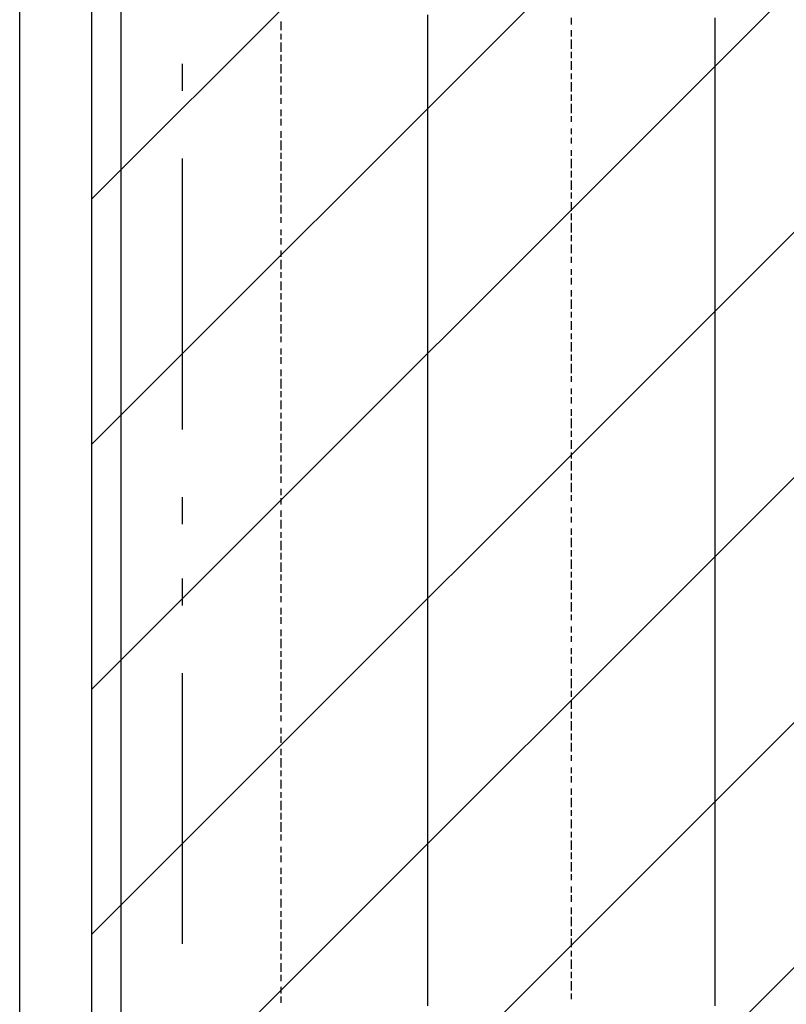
# Model space of a CAD drawing. Extents: x 997 to 109698, y 921 to 94021.
# Tile 364 of 656: x 6473 to 7534, y 54239 to 55602. Entities that reach past the tile are written whole.
import ezdxf

# ---------------------------------------------------------------- set-up
doc = ezdxf.new("R2010")
doc.units = 0
doc.header["$MEASUREMENT"] = 0
for name, color, linetype in [('12', 7, 'CONTINUOUS'), ('28', 7, 'CONTINUOUS'), ('40', 7, 'CONTINUOUS')]:
    doc.layers.add(name, color=color, linetype=linetype)

msp = doc.modelspace()

# ---------------------------------------------------------------- linework, layer by layer
at = {"layer": '12', "color": 5}
for p, q in [((7037.630503, 55595.563401), (7037.630503, 55608.563401)), ((7435.630503, 55595.563401), (7435.630503, 55604.563401)), ((7037.630503, 55587.563401), (7037.630503, 55595.563401)), ((7435.630503, 55587.563401), (7435.630503, 55595.563401)), ((7037.630503, 55574.563401), (7037.630503, 55587.563401)), ((7435.630503, 55574.563401), (7435.630503, 55587.563401)), ((7037.630503, 55565.563401), (7037.630503, 55574.563401)), ((7037.630503, 55557.563401), (7037.630503, 55565.563401)), ((7435.630503, 55565.563401), (7435.630503, 55574.563401)), ((7435.630503, 55557.563401), (7435.630503, 55565.563401)), ((7037.630503, 55544.563401), (7037.630503, 55557.563401)), ((7435.630503, 55544.563401), (7435.630503, 55557.563401)), ((7037.630503, 55536.563401), (7037.630503, 55544.563401)), ((7037.630503, 55527.563401), (7037.630503, 55536.563401)), ((7435.630503, 55536.563401), (7435.630503, 55544.563401)), ((7435.630503, 55527.563401), (7435.630503, 55536.563401)), ((7037.630503, 55515.563401), (7037.630503, 55527.563401)), ((7435.630503, 55515.563401), (7435.630503, 55527.563401)), ((7037.630503, 55506.563401), (7037.630503, 55515.563401)), ((7435.630503, 55506.563401), (7435.630503, 55515.563401)), ((7037.630503, 55498.563401), (7037.630503, 55506.563401)), ((7037.630503, 55485.563401), (7037.630503, 55498.563401)), ((7435.630503, 55498.563401), (7435.630503, 55506.563401)), ((7435.630503, 55485.563401), (7435.630503, 55498.563401)), ((7037.630503, 55477.563401), (7037.630503, 55485.563401)), ((7435.630503, 55477.563401), (7435.630503, 55485.563401)), ((7037.630503, 55464.563401), (7037.630503, 55477.563401)), ((7435.630503, 55464.563401), (7435.630503, 55477.563401)), ((7037.630503, 55455.563401), (7037.630503, 55464.563401)), ((7037.630503, 55447.563401), (7037.630503, 55455.563401)), ((7435.630503, 55455.563401), (7435.630503, 55464.563401)), ((7435.630503, 55447.563401), (7435.630503, 55455.563401)), ((7037.630503, 55434.563401), (7037.630503, 55447.563401)), ((7435.630503, 55434.563401), (7435.630503, 55447.563401)), ((7037.630503, 55426.563401), (7037.630503, 55434.563401)), ((7037.630503, 55417.563401), (7037.630503, 55426.563401)), ((7435.630503, 55426.563401), (7435.630503, 55434.563401)), ((7435.630503, 55417.563401), (7435.630503, 55426.563401)), ((7037.630503, 55405.563401), (7037.630503, 55417.563401)), ((7435.630503, 55405.563401), (7435.630503, 55417.563401)), ((7037.630503, 55396.563401), (7037.630503, 55405.563401)), ((7435.630503, 55396.563401), (7435.630503, 55405.563401)), ((7037.630503, 55388.563401), (7037.630503, 55396.563401)), ((7037.630503, 55375.563401), (7037.630503, 55388.563401)), ((7435.630503, 55388.563401), (7435.630503, 55396.563401)), ((7435.630503, 55375.563401), (7435.630503, 55388.563401)), ((7037.630503, 55366.563401), (7037.630503, 55375.563401)), ((7435.630503, 55366.563401), (7435.630503, 55375.563401)), ((7037.630503, 55354.563401), (7037.630503, 55366.563401)), ((7435.630503, 55354.563401), (7435.630503, 55366.563401)), ((7037.630503, 55345.563401), (7037.630503, 55354.563401)), ((7037.630503, 55337.563401), (7037.630503, 55345.563401)), ((7435.630503, 55345.563401), (7435.630503, 55354.563401)), ((7435.630503, 55337.563401), (7435.630503, 55345.563401)), ((7037.630503, 55324.563401), (7037.630503, 55337.563401)), ((7435.630503, 55324.563401), (7435.630503, 55337.563401)), ((7037.630503, 55316.563401), (7037.630503, 55324.563401)), ((7435.630503, 55316.563401), (7435.630503, 55324.563401)), ((7037.630503, 55307.563401), (7037.630503, 55316.563401)), ((7037.630503, 55295.563401), (7037.630503, 55307.563401)), ((7435.630503, 55307.563401), (7435.630503, 55316.563401)), ((7435.630503, 55295.563401), (7435.630503, 55307.563401)), ((7037.630503, 55286.563401), (7037.630503, 55295.563401)), ((7435.630503, 55286.563401), (7435.630503, 55295.563401)), ((7037.630503, 55278.563401), (7037.630503, 55286.563401)), ((7037.630503, 55265.563401), (7037.630503, 55278.563401)), ((7435.630503, 55278.563401), (7435.630503, 55286.563401)), ((7435.630503, 55265.563401), (7435.630503, 55278.563401)), ((7037.630503, 55256.563401), (7037.630503, 55265.563401)), ((7435.630503, 55256.563401), (7435.630503, 55265.563401)), ((7037.630503, 55244.563401), (7037.630503, 55256.563401)), ((7435.630503, 55244.563401), (7435.630503, 55256.563401)), ((7037.630503, 55235.563401), (7037.630503, 55244.563401)), ((7037.630503, 55227.563401), (7037.630503, 55235.563401)), ((7435.630503, 55235.563401), (7435.630503, 55244.563401)), ((7435.630503, 55227.563401), (7435.630503, 55235.563401)), ((7037.630503, 55214.563401), (7037.630503, 55227.563401)), ((7435.630503, 55214.563401), (7435.630503, 55227.563401)), ((7037.630503, 55206.563401), (7037.630503, 55214.563401)), ((7435.630503, 55206.563401), (7435.630503, 55214.563401)), ((7037.630503, 55197.563401), (7037.630503, 55206.563401)), ((7037.630503, 55184.563401), (7037.630503, 55197.563401)), ((7435.630503, 55197.563401), (7435.630503, 55206.563401)), ((7435.630503, 55184.563401), (7435.630503, 55197.563401)), ((7037.630503, 55176.563401), (7037.630503, 55184.563401)), ((7435.630503, 55176.563401), (7435.630503, 55184.563401)), ((7037.630503, 55167.563401), (7037.630503, 55176.563401)), ((7037.630503, 55155.563401), (7037.630503, 55167.563401)), ((7435.630503, 55167.563401), (7435.630503, 55176.563401)), ((7435.630503, 55155.563401), (7435.630503, 55167.563401)), ((7037.630503, 55146.563401), (7037.630503, 55155.563401)), ((7435.630503, 55146.563401), (7435.630503, 55155.563401)), ((7037.630503, 55138.563401), (7037.630503, 55146.563401)), ((7435.630503, 55134.563401), (7435.630503, 55146.563401)), ((7037.630503, 55125.563401), (7037.630503, 55138.563401)), ((7435.630503, 55125.563401), (7435.630503, 55134.563401)), ((7037.630503, 55117.563401), (7037.630503, 55125.563401)), ((7037.630503, 55104.563401), (7037.630503, 55117.563401)), ((7435.630503, 55117.563401), (7435.630503, 55125.563401)), ((7435.630503, 55104.563401), (7435.630503, 55117.563401)), ((7037.630503, 55096.563401), (7037.630503, 55104.563401)), ((7435.630503, 55096.563401), (7435.630503, 55104.563401)), ((7037.630503, 55087.563401), (7037.630503, 55096.563401)), ((7037.630503, 55074.563401), (7037.630503, 55087.563401)), ((7435.630503, 55087.563401), (7435.630503, 55096.563401)), ((7435.630503, 55074.563401), (7435.630503, 55087.563401)), ((7037.630503, 55066.563401), (7037.630503, 55074.563401)), ((7435.630503, 55066.563401), (7435.630503, 55074.563401)), ((7037.630503, 55057.563401), (7037.630503, 55066.563401)), ((7435.630503, 55057.563401), (7435.630503, 55066.563401)), ((7037.630503, 55045.563401), (7037.630503, 55057.563401)), ((7037.630503, 55036.563401), (7037.630503, 55045.563401)), ((7435.630503, 55045.563401), (7435.630503, 55057.563401)), ((7435.630503, 55036.563401), (7435.630503, 55045.563401)), ((7037.630503, 55028.563401), (7037.630503, 55036.563401)), ((7435.630503, 55024.563401), (7435.630503, 55036.563401)), ((7037.630503, 55015.563401), (7037.630503, 55028.563401)), ((7435.630503, 55015.563401), (7435.630503, 55024.563401)), ((7037.630503, 55007.563401), (7037.630503, 55015.563401)), ((7037.630503, 54994.563401), (7037.630503, 55007.563401)), ((7435.630503, 55007.563401), (7435.630503, 55015.563401)), ((7435.630503, 54994.563401), (7435.630503, 55007.563401)), ((7037.630503, 54985.563401), (7037.630503, 54994.563401)), ((7435.630503, 54985.563401), (7435.630503, 54994.563401)), ((7037.630503, 54977.563401), (7037.630503, 54985.563401)), ((7037.630503, 54964.563401), (7037.630503, 54977.563401)), ((7435.630503, 54977.563401), (7435.630503, 54985.563401)), ((7435.630503, 54964.563401), (7435.630503, 54977.563401)), ((7037.630503, 54956.563401), (7037.630503, 54964.563401)), ((7435.630503, 54956.563401), (7435.630503, 54964.563401)), ((7037.630503, 54947.563401), (7037.630503, 54956.563401)), ((7435.630503, 54947.563401), (7435.630503, 54956.563401)), ((7037.630503, 54935.563401), (7037.630503, 54947.563401)), ((7037.630503, 54926.563401), (7037.630503, 54935.563401)), ((7435.630503, 54935.563401), (7435.630503, 54947.563401)), ((7435.630503, 54926.563401), (7435.630503, 54935.563401)), ((7037.630503, 54918.563401), (7037.630503, 54926.563401)), ((7435.630503, 54913.563401), (7435.630503, 54926.563401)), ((7037.630503, 54905.563401), (7037.630503, 54918.563401)), ((7435.630503, 54905.563401), (7435.630503, 54913.563401)), ((7037.630503, 54897.563401), (7037.630503, 54905.563401)), ((7037.630503, 54884.563401), (7037.630503, 54897.563401)), ((7435.630503, 54897.563401), (7435.630503, 54905.563401)), ((7435.630503, 54884.563401), (7435.630503, 54897.563401)), ((7037.630503, 54875.563401), (7037.630503, 54884.563401)), ((7435.630503, 54875.563401), (7435.630503, 54884.563401)), ((7037.630503, 54867.563401), (7037.630503, 54875.563401)), ((7037.630503, 54854.563401), (7037.630503, 54867.563401)), ((7435.630503, 54867.563401), (7435.630503, 54875.563401)), ((7435.630503, 54854.563401), (7435.630503, 54867.563401)), ((7037.630503, 54846.563401), (7037.630503, 54854.563401)), ((7435.630503, 54846.563401), (7435.630503, 54854.563401)), ((7037.630503, 54837.563401), (7037.630503, 54846.563401)), ((7435.630503, 54837.563401), (7435.630503, 54846.563401)), ((7037.630503, 54825.563401), (7037.630503, 54837.563401)), ((7435.630503, 54825.563401), (7435.630503, 54837.563401)), ((7037.630503, 54816.563401), (7037.630503, 54825.563401)), ((7037.630503, 54808.563401), (7037.630503, 54816.563401)), ((7435.630503, 54816.563401), (7435.630503, 54825.563401)), ((7435.630503, 54808.563401), (7435.630503, 54816.563401)), ((7037.630503, 54795.563401), (7037.630503, 54808.563401)), ((7435.630503, 54795.563401), (7435.630503, 54808.563401)), ((7037.630503, 54787.563401), (7037.630503, 54795.563401)), ((7037.630503, 54774.563401), (7037.630503, 54787.563401)), ((7435.630503, 54787.563401), (7435.630503, 54795.563401)), ((7435.630503, 54774.563401), (7435.630503, 54787.563401)), ((7037.630503, 54765.563401), (7037.630503, 54774.563401)), ((7435.630503, 54765.563401), (7435.630503, 54774.563401)), ((7037.630503, 54757.563401), (7037.630503, 54765.563401)), ((7435.630503, 54757.563401), (7435.630503, 54765.563401)), ((7037.630503, 54744.563401), (7037.630503, 54757.563401)), ((7037.630503, 54736.563401), (7037.630503, 54744.563401)), ((7435.630503, 54744.563401), (7435.630503, 54757.563401)), ((7435.630503, 54736.563401), (7435.630503, 54744.563401)), ((7037.630503, 54727.563401), (7037.630503, 54736.563401)), ((7435.630503, 54727.563401), (7435.630503, 54736.563401)), ((7037.630503, 54715.563401), (7037.630503, 54727.563401)), ((7435.630503, 54715.563401), (7435.630503, 54727.563401)), ((7037.630503, 54706.563401), (7037.630503, 54715.563401)), ((7037.630503, 54698.563401), (7037.630503, 54706.563401)), ((7435.630503, 54706.563401), (7435.630503, 54715.563401)), ((7435.630503, 54698.563401), (7435.630503, 54706.563401)), ((7037.630503, 54685.563401), (7037.630503, 54698.563401)), ((7435.630503, 54685.563401), (7435.630503, 54698.563401)), ((7037.630503, 54676.563401), (7037.630503, 54685.563401)), ((7037.630503, 54664.563401), (7037.630503, 54676.563401)), ((7435.630503, 54676.563401), (7435.630503, 54685.563401)), ((7435.630503, 54664.563401), (7435.630503, 54676.563401)), ((7037.630503, 54655.563401), (7037.630503, 54664.563401)), ((7435.630503, 54655.563401), (7435.630503, 54664.563401)), ((7037.630503, 54647.563401), (7037.630503, 54655.563401)), ((7435.630503, 54647.563401), (7435.630503, 54655.563401)), ((7037.630503, 54634.563401), (7037.630503, 54647.563401)), ((7435.630503, 54634.563401), (7435.630503, 54647.563401)), ((7037.630503, 54626.563401), (7037.630503, 54634.563401)), ((7037.630503, 54617.563401), (7037.630503, 54626.563401)), ((7435.630503, 54626.563401), (7435.630503, 54634.563401)), ((7435.630503, 54617.563401), (7435.630503, 54626.563401)), ((7037.630503, 54604.563401), (7037.630503, 54617.563401)), ((7435.630503, 54604.563401), (7435.630503, 54617.563401)), ((7037.630503, 54596.563401), (7037.630503, 54604.563401)), ((7037.630503, 54588.563401), (7037.630503, 54596.563401)), ((7435.630503, 54596.563401), (7435.630503, 54604.563401)), ((7435.630503, 54588.563401), (7435.630503, 54596.563401)), ((7037.630503, 54575.563401), (7037.630503, 54588.563401)), ((7435.630503, 54575.563401), (7435.630503, 54588.563401)), ((7037.630503, 54566.563401), (7037.630503, 54575.563401)), ((7435.630503, 54566.563401), (7435.630503, 54575.563401)), ((7037.630503, 54558.563401), (7037.630503, 54566.563401)), ((7037.630503, 54545.563401), (7037.630503, 54558.563401)), ((7435.630503, 54554.563401), (7435.630503, 54566.563401)), ((7435.630503, 54545.563401), (7435.630503, 54554.563401)), ((7037.630503, 54537.563401), (7037.630503, 54545.563401)), ((7435.630503, 54537.563401), (7435.630503, 54545.563401)), ((7037.630503, 54524.563401), (7037.630503, 54537.563401)), ((7435.630503, 54524.563401), (7435.630503, 54537.563401)), ((7037.630503, 54516.563401), (7037.630503, 54524.563401)), ((7037.630503, 54507.563401), (7037.630503, 54516.563401)), ((7435.630503, 54516.563401), (7435.630503, 54524.563401)), ((7435.630503, 54507.563401), (7435.630503, 54516.563401)), ((7037.630503, 54494.563401), (7037.630503, 54507.563401)), ((7435.630503, 54494.563401), (7435.630503, 54507.563401)), ((7037.630503, 54486.563401), (7037.630503, 54494.563401)), ((7037.630503, 54477.563401), (7037.630503, 54486.563401)), ((7435.630503, 54486.563401), (7435.630503, 54494.563401)), ((7435.630503, 54477.563401), (7435.630503, 54486.563401)), ((7037.630503, 54465.563401), (7037.630503, 54477.563401)), ((7435.630503, 54465.563401), (7435.630503, 54477.563401)), ((7037.630503, 54456.563401), (7037.630503, 54465.563401)), ((7435.630503, 54456.563401), (7435.630503, 54465.563401)), ((7037.630503, 54448.563401), (7037.630503, 54456.563401)), ((7037.630503, 54435.563401), (7037.630503, 54448.563401)), ((7435.630503, 54444.563401), (7435.630503, 54456.563401)), ((7435.630503, 54435.563401), (7435.630503, 54444.563401)), ((7037.630503, 54427.563401), (7037.630503, 54435.563401)), ((7435.630503, 54427.563401), (7435.630503, 54435.563401)), ((7037.630503, 54414.563401), (7037.630503, 54427.563401)), ((7435.630503, 54414.563401), (7435.630503, 54427.563401)), ((7037.630503, 54405.563401), (7037.630503, 54414.563401)), ((7037.630503, 54397.563401), (7037.630503, 54405.563401)), ((7435.630503, 54405.563401), (7435.630503, 54414.563401)), ((7435.630503, 54397.563401), (7435.630503, 54405.563401)), ((7037.630503, 54384.563401), (7037.630503, 54397.563401)), ((7435.630503, 54384.563401), (7435.630503, 54397.563401)), ((7037.630503, 54376.563401), (7037.630503, 54384.563401)), ((7037.630503, 54367.563401), (7037.630503, 54376.563401)), ((7435.630503, 54376.563401), (7435.630503, 54384.563401)), ((7435.630503, 54367.563401), (7435.630503, 54376.563401)), ((7037.630503, 54355.563401), (7037.630503, 54367.563401)), ((7435.630503, 54355.563401), (7435.630503, 54367.563401)), ((7037.630503, 54346.563401), (7037.630503, 54355.563401)), ((7435.630503, 54346.563401), (7435.630503, 54355.563401)), ((7037.630503, 54338.563401), (7037.630503, 54346.563401)), ((7037.630503, 54325.563401), (7037.630503, 54338.563401)), ((7435.630503, 54333.563401), (7435.630503, 54346.563401)), ((7037.630503, 54317.563401), (7037.630503, 54325.563401)), ((7435.630503, 54325.563401), (7435.630503, 54333.563401)), ((7435.630503, 54317.563401), (7435.630503, 54325.563401)), ((7037.630503, 54304.563401), (7037.630503, 54317.563401)), ((7435.630503, 54304.563401), (7435.630503, 54317.563401)), ((7037.630503, 54295.563401), (7037.630503, 54304.563401)), ((7037.630503, 54287.563401), (7037.630503, 54295.563401)), ((7435.630503, 54295.563401), (7435.630503, 54304.563401)), ((7435.630503, 54287.563401), (7435.630503, 54295.563401)), ((7037.630503, 54274.563401), (7037.630503, 54287.563401)), ((7435.630503, 54274.563401), (7435.630503, 54287.563401)), ((7037.630503, 54266.563401), (7037.630503, 54274.563401)), ((7435.630503, 54266.563401), (7435.630503, 54274.563401)), ((7037.630503, 54257.563401), (7037.630503, 54266.563401)), ((7037.630503, 54245.563401), (7037.630503, 54257.563401)), ((7435.630503, 54257.563401), (7435.630503, 54266.563401)), ((7435.630503, 54245.563401), (7435.630503, 54257.563401)), ((7037.630503, 54236.563401), (7037.630503, 54245.563401)), ((7435.630503, 54236.563401), (7435.630503, 54245.563401))]:
    msp.add_line(p, q, dxfattribs=at)
at = {"layer": '12', "color": 1}
for p, q in [((7236.630503, 55595.563401), (7236.630503, 55604.563401)), ((6834.630503, 55587.563401), (6834.630503, 55599.563401)), ((6834.630503, 55574.563401), (6834.630503, 55582.563401)), ((7236.630503, 55578.563401), (7236.630503, 55587.563401)), ((6834.630503, 55557.563401), (6834.630503, 55570.563401)), ((7236.630503, 55561.563401), (7236.630503, 55574.563401)), ((6834.630503, 55544.563401), (6834.630503, 55553.563401)), ((7236.630503, 55548.563401), (7236.630503, 55557.563401)), ((6834.630503, 55527.563401), (6834.630503, 55540.563401)), ((7236.630503, 55532.563401), (7236.630503, 55544.563401)), ((6834.630503, 55515.563401), (6834.630503, 55523.563401)), ((7236.630503, 55519.563401), (7236.630503, 55527.563401)), ((6834.630503, 55498.563401), (6834.630503, 55510.563401)), ((7236.630503, 55502.563401), (7236.630503, 55515.563401)), ((7236.630503, 55489.563401), (7236.630503, 55498.563401)), ((6834.630503, 55485.563401), (6834.630503, 55493.563401)), ((7236.630503, 55472.563401), (7236.630503, 55485.563401)), ((6834.630503, 55468.563401), (6834.630503, 55477.563401)), ((7236.630503, 55460.563401), (7236.630503, 55468.563401)), ((6834.630503, 55455.563401), (6834.630503, 55464.563401)), ((6834.630503, 55438.563401), (6834.630503, 55447.563401)), ((7236.630503, 55443.563401), (7236.630503, 55451.563401)), ((6834.630503, 55421.563401), (6834.630503, 55434.563401)), ((7236.630503, 55430.563401), (7236.630503, 55438.563401)), ((6834.630503, 55409.563401), (6834.630503, 55417.563401)), ((7236.630503, 55413.563401), (7236.630503, 55421.563401)), ((6834.630503, 55392.563401), (6834.630503, 55405.563401)), ((7236.630503, 55396.563401), (7236.630503, 55409.563401)), ((6834.630503, 55379.563401), (6834.630503, 55388.563401)), ((7236.630503, 55383.563401), (7236.630503, 55392.563401)), ((6834.630503, 55362.563401), (6834.630503, 55375.563401)), ((7236.630503, 55366.563401), (7236.630503, 55379.563401)), ((6834.630503, 55349.563401), (6834.630503, 55358.563401)), ((7236.630503, 55354.563401), (7236.630503, 55362.563401)), ((6834.630503, 55333.563401), (6834.630503, 55345.563401)), ((7236.630503, 55337.563401), (7236.630503, 55349.563401)), ((7236.630503, 55324.563401), (7236.630503, 55333.563401)), ((6834.630503, 55320.563401), (6834.630503, 55328.563401)), ((7236.630503, 55307.563401), (7236.630503, 55320.563401)), ((6834.630503, 55303.563401), (6834.630503, 55311.563401)), ((7236.630503, 55295.563401), (7236.630503, 55303.563401)), ((6834.630503, 55290.563401), (6834.630503, 55299.563401)), ((7236.630503, 55278.563401), (7236.630503, 55290.563401)), ((6834.630503, 55273.563401), (6834.630503, 55282.563401)), ((6834.630503, 55256.563401), (6834.630503, 55269.563401)), ((7236.630503, 55265.563401), (7236.630503, 55273.563401)), ((6834.630503, 55244.563401), (6834.630503, 55252.563401)), ((7236.630503, 55248.563401), (7236.630503, 55256.563401)), ((6834.630503, 55227.563401), (6834.630503, 55239.563401)), ((7236.630503, 55235.563401), (7236.630503, 55244.563401)), ((6834.630503, 55214.563401), (6834.630503, 55223.563401)), ((7236.630503, 55218.563401), (7236.630503, 55227.563401)), ((6834.630503, 55197.563401), (6834.630503, 55210.563401)), ((7236.630503, 55201.563401), (7236.630503, 55214.563401)), ((7236.630503, 55189.563401), (7236.630503, 55197.563401)), ((6834.630503, 55184.563401), (6834.630503, 55193.563401)), ((7236.630503, 55172.563401), (7236.630503, 55184.563401)), ((6834.630503, 55167.563401), (6834.630503, 55180.563401)), ((7236.630503, 55159.563401), (7236.630503, 55167.563401)), ((6834.630503, 55155.563401), (6834.630503, 55163.563401)), ((7236.630503, 55142.563401), (7236.630503, 55155.563401)), ((6834.630503, 55138.563401), (6834.630503, 55146.563401)), ((6834.630503, 55125.563401), (6834.630503, 55134.563401)), ((7236.630503, 55129.563401), (7236.630503, 55138.563401)), ((6834.630503, 55108.563401), (6834.630503, 55117.563401)), ((7236.630503, 55112.563401), (7236.630503, 55125.563401)), ((6834.630503, 55091.563401), (6834.630503, 55104.563401)), ((7236.630503, 55100.563401), (7236.630503, 55108.563401)), ((6834.630503, 55079.563401), (6834.630503, 55087.563401)), ((7236.630503, 55083.563401), (7236.630503, 55091.563401)), ((6834.630503, 55062.563401), (6834.630503, 55074.563401)), ((7236.630503, 55070.563401), (7236.630503, 55079.563401)), ((7236.630503, 55053.563401), (7236.630503, 55062.563401)), ((6834.630503, 55049.563401), (6834.630503, 55057.563401)), ((6834.630503, 55032.563401), (6834.630503, 55045.563401)), ((7236.630503, 55036.563401), (7236.630503, 55049.563401)), ((7236.630503, 55024.563401), (7236.630503, 55032.563401)), ((6834.630503, 55019.563401), (6834.630503, 55028.563401)), ((7236.630503, 55007.563401), (7236.630503, 55019.563401)), ((6834.630503, 55002.563401), (6834.630503, 55015.563401)), ((6834.630503, 54990.563401), (6834.630503, 54998.563401)), ((7236.630503, 54994.563401), (7236.630503, 55002.563401)), ((7236.630503, 54977.563401), (7236.630503, 54990.563401)), ((6834.630503, 54973.563401), (6834.630503, 54985.563401)), ((6834.630503, 54960.563401), (6834.630503, 54969.563401)), ((7236.630503, 54964.563401), (7236.630503, 54973.563401)), ((6834.630503, 54943.563401), (6834.630503, 54952.563401)), ((7236.630503, 54947.563401), (7236.630503, 54960.563401)), ((6834.630503, 54930.563401), (6834.630503, 54939.563401)), ((7236.630503, 54935.563401), (7236.630503, 54943.563401)), ((6834.630503, 54913.563401), (6834.630503, 54922.563401)), ((7236.630503, 54918.563401), (7236.630503, 54926.563401)), ((6834.630503, 54897.563401), (6834.630503, 54909.563401)), ((7236.630503, 54905.563401), (7236.630503, 54913.563401)), ((7236.630503, 54888.563401), (7236.630503, 54897.563401)), ((6834.630503, 54884.563401), (6834.630503, 54892.563401)), ((7236.630503, 54871.563401), (7236.630503, 54884.563401)), ((6834.630503, 54867.563401), (6834.630503, 54880.563401)), ((7236.630503, 54858.563401), (7236.630503, 54867.563401)), ((6834.630503, 54854.563401), (6834.630503, 54863.563401)), ((7236.630503, 54841.563401), (7236.630503, 54854.563401)), ((6834.630503, 54837.563401), (6834.630503, 54850.563401)), ((6834.630503, 54825.563401), (6834.630503, 54833.563401)), ((7236.630503, 54829.563401), (7236.630503, 54837.563401)), ((6834.630503, 54808.563401), (6834.630503, 54820.563401)), ((7236.630503, 54812.563401), (7236.630503, 54825.563401)), ((6834.630503, 54795.563401), (6834.630503, 54803.563401)), ((7236.630503, 54799.563401), (7236.630503, 54808.563401)), ((6834.630503, 54778.563401), (6834.630503, 54787.563401)), ((7236.630503, 54782.563401), (7236.630503, 54795.563401)), ((6834.630503, 54765.563401), (6834.630503, 54774.563401)), ((7236.630503, 54770.563401), (7236.630503, 54778.563401)), ((7236.630503, 54753.563401), (7236.630503, 54761.563401)), ((6834.630503, 54748.563401), (6834.630503, 54757.563401)), ((6834.630503, 54731.563401), (6834.630503, 54744.563401)), ((7236.630503, 54740.563401), (7236.630503, 54748.563401)), ((7236.630503, 54723.563401), (7236.630503, 54731.563401)), ((6834.630503, 54719.563401), (6834.630503, 54727.563401)), ((7236.630503, 54710.563401), (7236.630503, 54719.563401)), ((6834.630503, 54702.563401), (6834.630503, 54715.563401)), ((6834.630503, 54689.563401), (6834.630503, 54698.563401)), ((7236.630503, 54693.563401), (7236.630503, 54702.563401)), ((6834.630503, 54672.563401), (6834.630503, 54685.563401)), ((7236.630503, 54676.563401), (7236.630503, 54689.563401)), ((6834.630503, 54659.563401), (6834.630503, 54668.563401)), ((7236.630503, 54664.563401), (7236.630503, 54672.563401)), ((6834.630503, 54643.563401), (6834.630503, 54655.563401)), ((7236.630503, 54647.563401), (7236.630503, 54659.563401)), ((6834.630503, 54630.563401), (6834.630503, 54638.563401)), ((7236.630503, 54634.563401), (7236.630503, 54643.563401)), ((7236.630503, 54617.563401), (7236.630503, 54630.563401)), ((6834.630503, 54613.563401), (6834.630503, 54621.563401)), ((6834.630503, 54600.563401), (6834.630503, 54609.563401)), ((7236.630503, 54604.563401), (7236.630503, 54613.563401)), ((7236.630503, 54588.563401), (7236.630503, 54600.563401)), ((6834.630503, 54583.563401), (6834.630503, 54592.563401)), ((7236.630503, 54575.563401), (7236.630503, 54583.563401)), ((6834.630503, 54566.563401), (6834.630503, 54579.563401)), ((6834.630503, 54554.563401), (6834.630503, 54562.563401)), ((7236.630503, 54558.563401), (7236.630503, 54566.563401)), ((7236.630503, 54545.563401), (7236.630503, 54554.563401)), ((6834.630503, 54537.563401), (6834.630503, 54549.563401)), ((6834.630503, 54524.563401), (6834.630503, 54532.563401)), ((7236.630503, 54528.563401), (7236.630503, 54537.563401)), ((6834.630503, 54507.563401), (6834.630503, 54520.563401)), ((7236.630503, 54511.563401), (7236.630503, 54524.563401)), ((6834.630503, 54494.563401), (6834.630503, 54503.563401)), ((7236.630503, 54499.563401), (7236.630503, 54507.563401)), ((6834.630503, 54477.563401), (6834.630503, 54490.563401)), ((7236.630503, 54482.563401), (7236.630503, 54494.563401)), ((6834.630503, 54465.563401), (6834.630503, 54473.563401)), ((7236.630503, 54469.563401), (7236.630503, 54477.563401)), ((7236.630503, 54452.563401), (7236.630503, 54465.563401)), ((6834.630503, 54448.563401), (6834.630503, 54456.563401)), ((6834.630503, 54435.563401), (6834.630503, 54444.563401)), ((7236.630503, 54439.563401), (7236.630503, 54448.563401)), ((7236.630503, 54422.563401), (7236.630503, 54435.563401)), ((6834.630503, 54418.563401), (6834.630503, 54427.563401)), ((7236.630503, 54410.563401), (7236.630503, 54418.563401)), ((6834.630503, 54405.563401), (6834.630503, 54414.563401)), ((6834.630503, 54389.563401), (6834.630503, 54397.563401)), ((7236.630503, 54393.563401), (7236.630503, 54401.563401)), ((6834.630503, 54372.563401), (6834.630503, 54384.563401)), ((7236.630503, 54380.563401), (7236.630503, 54389.563401)), ((6834.630503, 54359.563401), (6834.630503, 54367.563401)), ((7236.630503, 54363.563401), (7236.630503, 54372.563401)), ((6834.630503, 54342.563401), (6834.630503, 54355.563401)), ((7236.630503, 54346.563401), (7236.630503, 54359.563401)), ((6834.630503, 54329.563401), (6834.630503, 54338.563401)), ((7236.630503, 54333.563401), (7236.630503, 54342.563401)), ((6834.630503, 54312.563401), (6834.630503, 54325.563401)), ((7236.630503, 54317.563401), (7236.630503, 54329.563401)), ((6834.630503, 54300.563401), (6834.630503, 54308.563401)), ((7236.630503, 54304.563401), (7236.630503, 54312.563401)), ((6834.630503, 54283.563401), (6834.630503, 54295.563401)), ((7236.630503, 54287.563401), (7236.630503, 54300.563401)), ((7236.630503, 54274.563401), (7236.630503, 54283.563401)), ((6834.630503, 54270.563401), (6834.630503, 54279.563401)), ((7236.630503, 54257.563401), (7236.630503, 54270.563401)), ((6834.630503, 54253.563401), (6834.630503, 54262.563401)), ((6834.630503, 54240.563401), (6834.630503, 54249.563401)), ((7236.630503, 54245.563401), (7236.630503, 54253.563401))]:
    msp.add_line(p, q, dxfattribs=at)
at = {"layer": '28', "color": 2}
for p, q in [((9904.77247, 58685.955237), (6572.636205, 55353.818973)), ((10244.183725, 58685.955237), (6572.636205, 55014.407718)), ((10583.59498, 58685.955237), (6572.636205, 54674.996463)), ((10923.006235, 58685.955237), (6572.636205, 54335.585208)), ((11262.41749, 58685.955237), (6572.636205, 53996.173953)), ((11601.828745, 58685.955237), (6572.636205, 53656.762698)), ((11941.24, 58685.955237), (6572.636205, 53317.351443))]:
    msp.add_line(p, q, dxfattribs=at)
at = {"layer": '40', "color": 8, "linetype": 'Continuous'}
for p, q in [((6472.636205, 53056.826103), (6472.636205, 56256.826103)), ((6572.636205, 53056.826103), (6572.636205, 56256.826103)), ((6612.636205, 56256.826103), (6612.636205, 53056.826103)), ((6697.636205, 55540.954238), (6697.636205, 55503.454238)), ((6697.636205, 55409.704238), (6697.636205, 55034.704238)), ((6697.636205, 54940.954238), (6697.636205, 54903.454238)), ((6697.636205, 54828.454238), (6697.636205, 54790.954238)), ((6697.636205, 54697.204238), (6697.636205, 54322.204238))]:
    msp.add_line(p, q, dxfattribs=at)

doc.saveas('drawing.dxf')
